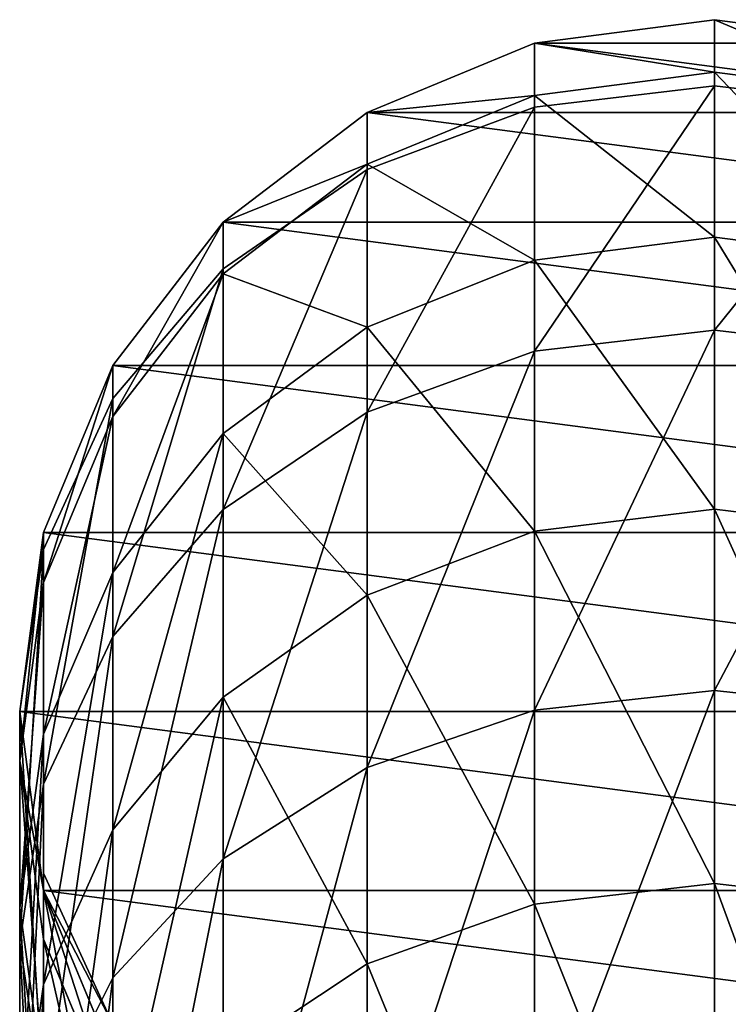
# Model space of a CAD drawing. Header units: inches. Extents: x 15 to 546804, y -66 to 267312.
# Tile 369 of 478: x 440316.26 to 440324.42, y 129525.76 to 129537.1. Entities that reach past the tile are written whole.
import ezdxf

# ---------------------------------------------------------------- set-up
doc = ezdxf.new("R2010")
doc.units = ezdxf.units.IN
doc.header["$MEASUREMENT"] = 0

# ---------------------------------------------------------------- blocks, each defined once
blk = doc.blocks.new('Group_771')
for p, q in [((693.585, 8.248, 856), (685.686, 2.911, 856)), ((31.444, 3.07, 858.928), (23.807, 8.054, 858.928)), ((694.076, 7.617, 854.071), (686.089, 2.221, 854.071)), ((694.243, 7.401, 852), (686.227, 1.985, 852)), ((683.236, 7.111, 859.727), (675.278, 3.146, 859.727)), ((30.673, 1.698, 857.657), (22.862, 6.795, 857.657)), ((41.08, 2.663, 860), (33.306, 6.381, 860)), ((30.081, 0.646, 856), (22.137, 5.83, 856)), ((684.209, 5.443, 858.928), (676.023, 1.365, 858.928)), ((29.709, -0.016, 854.071), (21.681, 5.223, 854.071)), ((29.582, -0.242, 852), (21.525, 5.016, 852)), ((674.478, 5.058, 860), (666.325, 2.264, 860)), ((675.278, 3.146, 859.727), (674.478, 5.058, 860)), ((31.444, 3.07, 858.928), (32.342, 4.667, 859.727)), ((40.35, 0.837, 859.727), (32.342, 4.667, 859.727)), ((41.08, 2.663, 860), (41.81, 4.489, 859.727)), ((49.276, 2.063, 859.727), (41.81, 4.489, 859.727)), ((657.603, 2.623, 859.727), (657.349, 4.537, 858.928)), ((665.784, 4.265, 859.727), (657.603, 2.623, 859.727)), ((666.325, 2.264, 860), (665.784, 4.265, 859.727)), ((49.276, 3.986, 858.928), (49.276, 2.063, 859.727)), ((649.14, 2.063, 859.727), (649.013, 3.986, 858.928)), ((649.276, 3.986, 858.928), (649.276, 2.063, 859.727)), ((685.045, 4.01, 857.657), (676.662, -0.165, 857.657)), ((685.686, 2.911, 856), (685.045, 4.01, 857.657)), ((49.883, 1.866, 859.727), (50.448, 3.605, 858.928)), ((30.673, 1.698, 857.657), (31.444, 3.07, 858.928)), ((39.67, -0.865, 858.928), (31.444, 3.07, 858.928)), ((675.278, 3.146, 859.727), (666.866, 0.264, 859.727)), ((676.023, 1.365, 858.928), (675.278, 3.146, 859.727)), ((685.686, 2.911, 856), (677.153, -1.339, 856)), ((686.089, 2.221, 854.071), (685.686, 2.911, 856)), ((40.35, 0.837, 859.727), (41.08, 2.663, 860)), ((49.276, 0, 860), (41.08, 2.663, 860)), ((657.603, 2.623, 859.727), (649.276, 2.063, 859.727)), ((657.876, 0.569, 860), (657.603, 2.623, 859.727)), ((666.325, 2.264, 860), (657.876, 0.569, 860)), ((666.866, 0.264, 859.727), (666.325, 2.264, 860)), ((686.089, 2.221, 854.071), (677.462, -2.077, 854.071)), ((686.227, 1.985, 852), (686.089, 2.221, 854.071)), ((686.089, 2.221, 849.929), (686.227, 1.985, 852)), ((49.276, 2.063, 859.727), (49.276, 0, 860)), ((649.14, 2.063, 859.727), (49.276, 2.063, 859.727)), ((49.883, 1.866, 859.727), (49.276, 2.063, 859.727)), ((649.276, 0, 860), (649.14, 2.063, 859.727)), ((649.276, 2.063, 859.727), (649.14, 2.063, 859.727)), ((649.276, 2.063, 859.727), (649.276, 0, 860)), ((686.227, 1.985, 852), (677.567, -2.329, 852)), ((30.081, 0.646, 856), (30.673, 1.698, 857.657)), ((39.087, -2.326, 857.657), (30.673, 1.698, 857.657)), ((676.023, 1.365, 858.928), (667.37, -1.6, 858.928)), ((676.662, -0.165, 857.657), (676.023, 1.365, 858.928)), ((39.67, -0.865, 858.928), (40.35, 0.837, 859.727)), ((48.67, -1.866, 859.727), (40.35, 0.837, 859.727)), ((29.709, -0.016, 854.071), (30.081, 0.646, 856)), ((38.639, -3.448, 856), (30.081, 0.646, 856)), ((657.876, 0.569, 860), (649.276, 0, 860)), ((658.149, -1.486, 859.727), (657.876, 0.569, 860)), ((666.866, 0.264, 859.727), (658.149, -1.486, 859.727)), ((667.37, -1.6, 858.928), (666.866, 0.264, 859.727)), ((48.67, -1.866, 859.727), (49.276, 0, 860)), ((49.276, 0, 852), (649.276, 0, 852)), ((649.276, 0, 860), (49.276, 0, 860)), ((49.276, 0, 860), (49.276, -2.063, 859.727)), ((649.413, -2.063, 859.727), (649.276, 0, 860)), ((649.276, 0, 860), (649.276, -2.063, 859.727)), ((29.582, -0.242, 852), (29.709, -0.016, 854.071)), ((29.709, -0.016, 849.929), (29.582, -0.242, 852)), ((38.357, -4.153, 854.071), (29.709, -0.016, 854.071)), ((676.662, -0.165, 857.657), (667.803, -3.201, 857.657)), ((677.153, -1.339, 856), (676.662, -0.165, 857.657)), ((38.261, -4.393, 852), (29.582, -0.242, 852)), ((39.087, -2.326, 857.657), (39.67, -0.865, 858.928)), ((48.105, -3.605, 858.928), (39.67, -0.865, 858.928)), ((677.153, -1.339, 856), (668.135, -4.429, 856)), ((677.462, -2.077, 854.071), (677.153, -1.339, 856)), ((658.149, -1.486, 859.727), (649.413, -2.063, 859.727)), ((658.403, -3.4, 858.928), (658.149, -1.486, 859.727)), ((667.37, -1.6, 858.928), (658.403, -3.4, 858.928)), ((667.803, -3.201, 857.657), (667.37, -1.6, 858.928)), ((48.105, -3.605, 858.928), (48.67, -1.866, 859.727)), ((649.276, -2.063, 859.727), (49.276, -2.063, 859.727)), ((49.276, -2.063, 859.727), (49.276, -3.986, 858.928)), ((649.276, -2.063, 859.727), (649.276, -3.986, 858.928)), ((649.54, -3.986, 858.928), (649.413, -2.063, 859.727)), ((677.462, -2.077, 854.071), (668.344, -5.201, 854.071)), ((677.567, -2.329, 852), (677.462, -2.077, 854.071)), ((677.462, -2.077, 849.929), (677.567, -2.329, 852)), ((38.639, -3.448, 856), (39.087, -2.326, 857.657)), ((47.62, -5.099, 857.657), (39.087, -2.326, 857.657)), ((677.567, -2.329, 852), (668.415, -5.465, 852)), ((667.803, -3.201, 857.657), (658.621, -5.044, 857.657)), ((668.135, -4.429, 856), (667.803, -3.201, 857.657)), ((658.403, -3.4, 858.928), (649.54, -3.986, 858.928)), ((658.621, -5.044, 857.657), (658.403, -3.4, 858.928)), ((38.357, -4.153, 854.071), (38.639, -3.448, 856)), ((47.248, -6.245, 856), (38.639, -3.448, 856)), ((47.62, -5.099, 857.657), (48.105, -3.605, 858.928)), ((649.276, -3.986, 858.928), (49.276, -3.986, 858.928)), ((49.276, -3.986, 858.928), (49.276, -5.637, 857.657)), ((649.276, -3.986, 858.928), (649.276, -5.637, 857.657)), ((649.649, -5.637, 857.657), (649.54, -3.986, 858.928)), ((38.261, -4.393, 852), (38.357, -4.153, 854.071)), ((38.357, -4.153, 849.929), (38.261, -4.393, 852)), ((47.014, -6.965, 854.071), (38.357, -4.153, 854.071)), ((46.934, -7.211, 852), (38.261, -4.393, 852)), ((668.135, -4.429, 856), (658.789, -6.305, 856)), ((668.344, -5.201, 854.071), (668.135, -4.429, 856)), ((47.248, -6.245, 856), (47.62, -5.099, 857.657)), ((658.621, -5.044, 857.657), (649.649, -5.637, 857.657)), ((658.789, -6.305, 856), (658.621, -5.044, 857.657)), ((668.344, -5.201, 854.071), (658.894, -7.098, 854.071)), ((668.415, -5.465, 852), (668.344, -5.201, 854.071)), ((668.344, -5.201, 849.929), (668.415, -5.465, 852)), ((668.415, -5.465, 852), (658.93, -7.368, 852)), ((649.276, -5.637, 857.657), (49.276, -5.637, 857.657)), ((49.276, -5.637, 857.657), (49.276, -6.904, 856)), ((649.276, -5.637, 857.657), (649.276, -6.904, 856)), ((649.733, -6.904, 856), (649.649, -5.637, 857.657)), ((47.014, -6.965, 854.071), (47.248, -6.245, 856)), ((658.789, -6.305, 856), (649.733, -6.904, 856)), ((658.894, -7.098, 854.071), (658.789, -6.305, 856)), ((649.276, -6.904, 856), (49.276, -6.904, 856)), ((49.276, -6.904, 856), (49.276, -7.7, 854.071)), ((649.276, -6.904, 856), (649.276, -7.7, 854.071)), ((649.786, -7.7, 854.071), (649.733, -6.904, 856)), ((47.014, -6.965, 849.929), (46.934, -7.211, 852)), ((46.934, -7.211, 852), (47.014, -6.965, 854.071)), ((658.894, -7.098, 854.071), (649.786, -7.7, 854.071)), ((658.93, -7.368, 852), (658.894, -7.098, 854.071)), ((658.894, -7.098, 849.929), (658.93, -7.368, 852)), ((658.93, -7.368, 852), (649.804, -7.972, 852)), ((49.276, -7.972, 852), (49.276, -7.7, 849.929)), ((649.276, -7.7, 854.071), (49.276, -7.7, 854.071)), ((49.276, -7.7, 854.071), (49.276, -7.972, 852)), ((649.276, -7.7, 854.071), (649.276, -7.972, 852)), ((649.276, -7.972, 852), (649.276, -7.7, 849.929)), ((649.804, -7.972, 852), (649.786, -7.7, 854.071)), ((649.786, -7.7, 849.929), (649.804, -7.972, 852)), ((649.276, -7.972, 852), (49.276, -7.972, 852))]:
    blk.add_line(p, q)
for centre, start, end in [((65.314, 63.315, 852), 165, 255.78566), ((649.276, 65.315, 852), 270, 0.78566)]:
    blk.add_arc(centre, 65.315, start, end)
mesh = blk.add_polyface()
corners = [(24.907, 9.519, 859.727), (31.444, 3.07, 858.928), (23.807, 8.054, 858.928), (32.342, 4.667, 859.727)]
mesh.append_faces([[corners[k] for k in face] for face in [(0, 1, 2), (1, 0, 3)]], dxfattribs={"vtx0": -1})
mesh = blk.add_polyface()
corners = [(685.045, 4.01, 857.657), (693.585, 8.248, 856), (685.686, 2.911, 856), (692.805, 9.253, 857.657)]
mesh.append_faces([[corners[k] for k in face] for face in [(0, 1, 2), (1, 0, 3)]], dxfattribs={"vtx0": -1})
mesh = blk.add_polyface()
corners = [(682.192, 8.9, 860), (675.278, 3.146, 859.727), (674.478, 5.058, 860), (683.236, 7.111, 859.727)]
mesh.append_faces([[corners[k] for k in face] for face in [(0, 1, 2), (1, 0, 3)]], dxfattribs={"vtx0": -1})
mesh = blk.add_polyface()
corners = [(685.686, 2.911, 856), (694.076, 7.617, 854.071), (686.089, 2.221, 854.071), (693.585, 8.248, 856)]
mesh.append_faces([[corners[k] for k in face] for face in [(0, 1, 2), (1, 0, 3)]], dxfattribs={"vtx0": -1})
mesh = blk.add_polyface()
corners = [(34.269, 8.096, 859.727), (41.08, 2.663, 860), (33.306, 6.381, 860), (41.81, 4.489, 859.727)]
mesh.append_faces([[corners[k] for k in face] for face in [(0, 1, 2), (1, 0, 3)]], dxfattribs={"vtx0": -1})
mesh = blk.add_polyface()
corners = [(23.807, 8.054, 858.928), (30.673, 1.698, 857.657), (22.862, 6.795, 857.657), (31.444, 3.07, 858.928)]
mesh.append_faces([[corners[k] for k in face] for face in [(0, 1, 2), (1, 0, 3)]], dxfattribs={"vtx0": -1})
mesh = blk.add_polyface()
corners = [(649.276, -7.7, 849.929), (649.276, -7.7, 854.071), (649.276, -7.972, 852), (649.276, -6.904, 848), (649.276, -6.904, 856), (649.276, -5.637, 846.343), (649.276, -5.637, 857.657), (649.276, -3.986, 845.072), (649.276, -3.986, 858.928), (649.276, -2.063, 844.273), (649.276, -2.063, 859.727), (649.276, 0, 844), (649.276, 0, 860), (649.276, 2.063, 844.273), (649.276, 2.063, 859.727), (649.276, 3.986, 845.072), (649.276, 3.986, 858.928), (649.276, 5.637, 846.343), (649.276, 5.637, 857.657), (649.276, 6.904, 848), (649.276, 6.904, 856), (649.276, 7.7, 849.929), (649.276, 7.7, 854.071), (649.276, 7.972, 852)]
mesh.append_faces([[corners[k] for k in face] for face in [(0, 1, 2), (22, 21, 23)]], dxfattribs={"vtx0": -1})
mesh.append_faces([[corners[k] for k in face] for face in [(1, 3, 4), (4, 5, 6), (6, 7, 8), (8, 9, 10), (10, 11, 12), (12, 13, 14), (14, 15, 16), (16, 17, 18), (18, 19, 20), (20, 21, 22)]], dxfattribs={"vtx0": -1, "vtx1": -1})
mesh.append_faces([[corners[k] for k in face] for face in [(1, 0, 3), (4, 3, 5), (6, 5, 7), (8, 7, 9), (10, 9, 11), (12, 11, 13), (14, 13, 15), (16, 15, 17), (18, 17, 19), (20, 19, 21)]], dxfattribs={"vtx0": -1, "vtx2": -1})
mesh = blk.add_polyface()
corners = [(686.089, 2.221, 854.071), (694.243, 7.401, 852), (686.227, 1.985, 852), (694.076, 7.617, 854.071)]
mesh.append_faces([[corners[k] for k in face] for face in [(0, 1, 2), (1, 0, 3)]], dxfattribs={"vtx0": -1})
mesh = blk.add_polyface()
corners = [(686.227, 1.985, 852), (694.076, 7.617, 849.929), (686.089, 2.221, 849.929), (694.243, 7.401, 852)]
mesh.append_faces([[corners[k] for k in face] for face in [(0, 1, 2), (1, 0, 3)]], dxfattribs={"vtx0": -1})
mesh = blk.add_polyface()
corners = [(683.236, 7.111, 859.727), (676.023, 1.365, 858.928), (675.278, 3.146, 859.727), (684.209, 5.443, 858.928)]
mesh.append_faces([[corners[k] for k in face] for face in [(0, 1, 2), (1, 0, 3)]], dxfattribs={"vtx0": -1})
mesh = blk.add_polyface()
corners = [(673.678, 6.97, 859.727), (666.325, 2.264, 860), (665.784, 4.265, 859.727), (674.478, 5.058, 860)]
mesh.append_faces([[corners[k] for k in face] for face in [(0, 1, 2), (1, 0, 3)]], dxfattribs={"vtx0": -1})
mesh = blk.add_polyface()
corners = [(22.862, 6.795, 857.657), (30.081, 0.646, 856), (22.137, 5.83, 856), (30.673, 1.698, 857.657)]
mesh.append_faces([[corners[k] for k in face] for face in [(0, 1, 2), (1, 0, 3)]], dxfattribs={"vtx0": -1})
mesh = blk.add_polyface()
corners = [(33.306, 6.381, 860), (40.35, 0.837, 859.727), (32.342, 4.667, 859.727), (41.08, 2.663, 860)]
mesh.append_faces([[corners[k] for k in face] for face in [(0, 1, 2), (1, 0, 3)]], dxfattribs={"vtx0": -1})
mesh = blk.add_polyface()
corners = [(42.49, 6.191, 858.928), (49.276, 2.063, 859.727), (41.81, 4.489, 859.727), (49.276, 3.986, 858.928)]
mesh.append_faces([[corners[k] for k in face] for face in [(0, 1, 2), (1, 0, 3)]], dxfattribs={"vtx0": -1})
mesh = blk.add_polyface()
corners = [(665.28, 6.129, 858.928), (657.603, 2.623, 859.727), (657.349, 4.537, 858.928), (665.784, 4.265, 859.727)]
mesh.append_faces([[corners[k] for k in face] for face in [(0, 1, 2), (1, 0, 3)]], dxfattribs={"vtx0": -1})
mesh = blk.add_polyface()
corners = [(22.137, 5.83, 856), (29.709, -0.016, 854.071), (21.681, 5.223, 854.071), (30.081, 0.646, 856)]
mesh.append_faces([[corners[k] for k in face] for face in [(0, 1, 2), (1, 0, 3)]], dxfattribs={"vtx0": -1})
mesh = blk.add_polyface()
corners = [(684.209, 5.443, 858.928), (676.662, -0.165, 857.657), (676.023, 1.365, 858.928), (685.045, 4.01, 857.657)]
mesh.append_faces([[corners[k] for k in face] for face in [(0, 1, 2), (1, 0, 3)]], dxfattribs={"vtx0": -1})
mesh = blk.add_polyface()
corners = [(21.681, 5.223, 854.071), (29.582, -0.242, 852), (21.525, 5.016, 852), (29.709, -0.016, 854.071)]
mesh.append_faces([[corners[k] for k in face] for face in [(0, 1, 2), (1, 0, 3)]], dxfattribs={"vtx0": -1})
mesh = blk.add_polyface()
corners = [(21.525, 5.016, 852), (29.709, -0.016, 849.929), (21.681, 5.223, 849.929), (29.582, -0.242, 852)]
mesh.append_faces([[corners[k] for k in face] for face in [(0, 1, 2), (1, 0, 3)]], dxfattribs={"vtx0": -1})
mesh = blk.add_polyface()
corners = [(674.478, 5.058, 860), (666.866, 0.264, 859.727), (666.325, 2.264, 860), (675.278, 3.146, 859.727)]
mesh.append_faces([[corners[k] for k in face] for face in [(0, 1, 2), (1, 0, 3)]], dxfattribs={"vtx0": -1})
mesh = blk.add_polyface()
corners = [(32.342, 4.667, 859.727), (39.67, -0.865, 858.928), (31.444, 3.07, 858.928), (40.35, 0.837, 859.727)]
mesh.append_faces([[corners[k] for k in face] for face in [(0, 1, 2), (1, 0, 3)]], dxfattribs={"vtx0": -1})
mesh = blk.add_polyface()
corners = [(41.81, 4.489, 859.727), (49.276, 0, 860), (41.08, 2.663, 860), (49.276, 2.063, 859.727)]
mesh.append_faces([[corners[k] for k in face] for face in [(0, 1, 2), (1, 0, 3)]], dxfattribs={"vtx0": -1})
mesh = blk.add_polyface()
corners = [(657.349, 4.537, 858.928), (649.276, 2.063, 859.727), (649.276, 3.986, 858.928), (657.603, 2.623, 859.727)]
mesh.append_faces([[corners[k] for k in face] for face in [(0, 1, 2), (1, 0, 3)]], dxfattribs={"vtx0": -1})
mesh = blk.add_polyface()
corners = [(665.784, 4.265, 859.727), (657.876, 0.569, 860), (657.603, 2.623, 859.727), (666.325, 2.264, 860)]
mesh.append_faces([[corners[k] for k in face] for face in [(0, 1, 2), (1, 0, 3)]], dxfattribs={"vtx0": -1})
mesh = blk.add_polyface()
corners = [(649.14, 2.063, 859.727), (49.276, 3.986, 858.928), (49.276, 2.063, 859.727), (649.013, 3.986, 858.928)]
mesh.append_faces([[corners[k] for k in face] for face in [(0, 1, 2), (1, 0, 3)]], dxfattribs={"vtx0": -1})
mesh = blk.add_polyface()
corners = [(50.448, 3.605, 858.928), (49.276, 2.063, 859.727), (49.276, 3.986, 858.928), (49.883, 1.866, 859.727)]
mesh.append_faces([[corners[k] for k in face] for face in [(0, 1, 2), (1, 0, 3)]], dxfattribs={"vtx0": -1})
mesh = blk.add_polyface()
corners = [(676.662, -0.165, 857.657), (685.686, 2.911, 856), (677.153, -1.339, 856), (685.045, 4.01, 857.657)]
mesh.append_faces([[corners[k] for k in face] for face in [(0, 1, 2), (1, 0, 3)]], dxfattribs={"vtx0": -1})
mesh = blk.add_polyface()
corners = [(31.444, 3.07, 858.928), (39.087, -2.326, 857.657), (30.673, 1.698, 857.657), (39.67, -0.865, 858.928)]
mesh.append_faces([[corners[k] for k in face] for face in [(0, 1, 2), (1, 0, 3)]], dxfattribs={"vtx0": -1})
mesh = blk.add_polyface()
corners = [(675.278, 3.146, 859.727), (667.37, -1.6, 858.928), (666.866, 0.264, 859.727), (676.023, 1.365, 858.928)]
mesh.append_faces([[corners[k] for k in face] for face in [(0, 1, 2), (1, 0, 3)]], dxfattribs={"vtx0": -1})
mesh = blk.add_polyface()
corners = [(677.153, -1.339, 856), (686.089, 2.221, 854.071), (677.462, -2.077, 854.071), (685.686, 2.911, 856)]
mesh.append_faces([[corners[k] for k in face] for face in [(0, 1, 2), (1, 0, 3)]], dxfattribs={"vtx0": -1})
mesh = blk.add_polyface()
corners = [(41.08, 2.663, 860), (48.67, -1.866, 859.727), (40.35, 0.837, 859.727), (49.276, 0, 860)]
mesh.append_faces([[corners[k] for k in face] for face in [(0, 1, 2), (1, 0, 3)]], dxfattribs={"vtx0": -1})
mesh = blk.add_polyface()
corners = [(649.276, 2.063, 859.727), (657.876, 0.569, 860), (649.276, 0, 860), (657.603, 2.623, 859.727)]
mesh.append_faces([[corners[k] for k in face] for face in [(0, 1, 2), (1, 0, 3)]], dxfattribs={"vtx0": -1})
mesh = blk.add_polyface()
corners = [(666.325, 2.264, 860), (658.149, -1.486, 859.727), (657.876, 0.569, 860), (666.866, 0.264, 859.727)]
mesh.append_faces([[corners[k] for k in face] for face in [(0, 1, 2), (1, 0, 3)]], dxfattribs={"vtx0": -1})
mesh = blk.add_polyface()
corners = [(677.462, -2.077, 854.071), (686.227, 1.985, 852), (677.567, -2.329, 852), (686.089, 2.221, 854.071)]
mesh.append_faces([[corners[k] for k in face] for face in [(0, 1, 2), (1, 0, 3)]], dxfattribs={"vtx0": -1})
mesh = blk.add_polyface()
corners = [(677.567, -2.329, 852), (686.089, 2.221, 849.929), (677.462, -2.077, 849.929), (686.227, 1.985, 852)]
mesh.append_faces([[corners[k] for k in face] for face in [(0, 1, 2), (1, 0, 3)]], dxfattribs={"vtx0": -1})
mesh = blk.add_polyface()
corners = [(649.276, 0, 860), (49.276, 2.063, 859.727), (49.276, 0, 860), (649.14, 2.063, 859.727)]
mesh.append_faces([[corners[k] for k in face] for face in [(0, 1, 2), (1, 0, 3)]], dxfattribs={"vtx0": -1})
mesh = blk.add_polyface()
corners = [(30.673, 1.698, 857.657), (38.639, -3.448, 856), (30.081, 0.646, 856), (39.087, -2.326, 857.657)]
mesh.append_faces([[corners[k] for k in face] for face in [(0, 1, 2), (1, 0, 3)]], dxfattribs={"vtx0": -1})
mesh = blk.add_polyface()
corners = [(676.023, 1.365, 858.928), (667.803, -3.201, 857.657), (667.37, -1.6, 858.928), (676.662, -0.165, 857.657)]
mesh.append_faces([[corners[k] for k in face] for face in [(0, 1, 2), (1, 0, 3)]], dxfattribs={"vtx0": -1})
mesh = blk.add_polyface()
corners = [(40.35, 0.837, 859.727), (48.105, -3.605, 858.928), (39.67, -0.865, 858.928), (48.67, -1.866, 859.727)]
mesh.append_faces([[corners[k] for k in face] for face in [(0, 1, 2), (1, 0, 3)]], dxfattribs={"vtx0": -1})
mesh = blk.add_polyface()
corners = [(30.081, 0.646, 856), (38.357, -4.153, 854.071), (29.709, -0.016, 854.071), (38.639, -3.448, 856)]
mesh.append_faces([[corners[k] for k in face] for face in [(0, 1, 2), (1, 0, 3)]], dxfattribs={"vtx0": -1})
mesh = blk.add_polyface()
corners = [(657.876, 0.569, 860), (649.413, -2.063, 859.727), (649.276, 0, 860), (658.149, -1.486, 859.727)]
mesh.append_faces([[corners[k] for k in face] for face in [(0, 1, 2), (1, 0, 3)]], dxfattribs={"vtx0": -1})
mesh = blk.add_polyface()
corners = [(666.866, 0.264, 859.727), (658.403, -3.4, 858.928), (658.149, -1.486, 859.727), (667.37, -1.6, 858.928)]
mesh.append_faces([[corners[k] for k in face] for face in [(0, 1, 2), (1, 0, 3)]], dxfattribs={"vtx0": -1})
mesh = blk.add_polyface()
corners = [(649.276, -2.063, 859.727), (49.276, 0, 860), (49.276, -2.063, 859.727), (649.276, 0, 860)]
mesh.append_faces([[corners[k] for k in face] for face in [(0, 1, 2), (1, 0, 3)]], dxfattribs={"vtx0": -1})
mesh = blk.add_polyface()
corners = [(29.709, -0.016, 854.071), (38.261, -4.393, 852), (29.582, -0.242, 852), (38.357, -4.153, 854.071)]
mesh.append_faces([[corners[k] for k in face] for face in [(0, 1, 2), (1, 0, 3)]], dxfattribs={"vtx0": -1})
mesh = blk.add_polyface()
corners = [(29.582, -0.242, 852), (38.357, -4.153, 849.929), (29.709, -0.016, 849.929), (38.261, -4.393, 852)]
mesh.append_faces([[corners[k] for k in face] for face in [(0, 1, 2), (1, 0, 3)]], dxfattribs={"vtx0": -1})
mesh = blk.add_polyface()
corners = [(667.803, -3.201, 857.657), (677.153, -1.339, 856), (668.135, -4.429, 856), (676.662, -0.165, 857.657)]
mesh.append_faces([[corners[k] for k in face] for face in [(0, 1, 2), (1, 0, 3)]], dxfattribs={"vtx0": -1})
mesh = blk.add_polyface()
corners = [(39.67, -0.865, 858.928), (47.62, -5.099, 857.657), (39.087, -2.326, 857.657), (48.105, -3.605, 858.928)]
mesh.append_faces([[corners[k] for k in face] for face in [(0, 1, 2), (1, 0, 3)]], dxfattribs={"vtx0": -1})
mesh = blk.add_polyface()
corners = [(668.135, -4.429, 856), (677.462, -2.077, 854.071), (668.344, -5.201, 854.071), (677.153, -1.339, 856)]
mesh.append_faces([[corners[k] for k in face] for face in [(0, 1, 2), (1, 0, 3)]], dxfattribs={"vtx0": -1})
mesh = blk.add_polyface()
corners = [(658.149, -1.486, 859.727), (649.54, -3.986, 858.928), (649.413, -2.063, 859.727), (658.403, -3.4, 858.928)]
mesh.append_faces([[corners[k] for k in face] for face in [(0, 1, 2), (1, 0, 3)]], dxfattribs={"vtx0": -1})
mesh = blk.add_polyface()
corners = [(667.37, -1.6, 858.928), (658.621, -5.044, 857.657), (658.403, -3.4, 858.928), (667.803, -3.201, 857.657)]
mesh.append_faces([[corners[k] for k in face] for face in [(0, 1, 2), (1, 0, 3)]], dxfattribs={"vtx0": -1})
mesh = blk.add_polyface()
corners = [(649.276, -3.986, 858.928), (49.276, -2.063, 859.727), (49.276, -3.986, 858.928), (649.276, -2.063, 859.727)]
mesh.append_faces([[corners[k] for k in face] for face in [(0, 1, 2), (1, 0, 3)]], dxfattribs={"vtx0": -1})
mesh = blk.add_polyface()
corners = [(668.344, -5.201, 854.071), (677.567, -2.329, 852), (668.415, -5.465, 852), (677.462, -2.077, 854.071)]
mesh.append_faces([[corners[k] for k in face] for face in [(0, 1, 2), (1, 0, 3)]], dxfattribs={"vtx0": -1})
mesh = blk.add_polyface()
corners = [(668.415, -5.465, 852), (677.462, -2.077, 849.929), (668.344, -5.201, 849.929), (677.567, -2.329, 852)]
mesh.append_faces([[corners[k] for k in face] for face in [(0, 1, 2), (1, 0, 3)]], dxfattribs={"vtx0": -1})
mesh = blk.add_polyface()
corners = [(39.087, -2.326, 857.657), (47.248, -6.245, 856), (38.639, -3.448, 856), (47.62, -5.099, 857.657)]
mesh.append_faces([[corners[k] for k in face] for face in [(0, 1, 2), (1, 0, 3)]], dxfattribs={"vtx0": -1})
mesh = blk.add_polyface()
corners = [(658.621, -5.044, 857.657), (668.135, -4.429, 856), (658.789, -6.305, 856), (667.803, -3.201, 857.657)]
mesh.append_faces([[corners[k] for k in face] for face in [(0, 1, 2), (1, 0, 3)]], dxfattribs={"vtx0": -1})
mesh = blk.add_polyface()
corners = [(658.403, -3.4, 858.928), (649.649, -5.637, 857.657), (649.54, -3.986, 858.928), (658.621, -5.044, 857.657)]
mesh.append_faces([[corners[k] for k in face] for face in [(0, 1, 2), (1, 0, 3)]], dxfattribs={"vtx0": -1})
mesh = blk.add_polyface()
corners = [(38.639, -3.448, 856), (47.014, -6.965, 854.071), (38.357, -4.153, 854.071), (47.248, -6.245, 856)]
mesh.append_faces([[corners[k] for k in face] for face in [(0, 1, 2), (1, 0, 3)]], dxfattribs={"vtx0": -1})
mesh = blk.add_polyface()
corners = [(649.276, -5.637, 857.657), (49.276, -3.986, 858.928), (49.276, -5.637, 857.657), (649.276, -3.986, 858.928)]
mesh.append_faces([[corners[k] for k in face] for face in [(0, 1, 2), (1, 0, 3)]], dxfattribs={"vtx0": -1})
mesh = blk.add_polyface()
corners = [(38.357, -4.153, 854.071), (46.934, -7.211, 852), (38.261, -4.393, 852), (47.014, -6.965, 854.071)]
mesh.append_faces([[corners[k] for k in face] for face in [(0, 1, 2), (1, 0, 3)]], dxfattribs={"vtx0": -1})
mesh = blk.add_polyface()
corners = [(38.261, -4.393, 852), (47.014, -6.965, 849.929), (38.357, -4.153, 849.929), (46.934, -7.211, 852)]
mesh.append_faces([[corners[k] for k in face] for face in [(0, 1, 2), (1, 0, 3)]], dxfattribs={"vtx0": -1})
mesh = blk.add_polyface()
corners = [(658.789, -6.305, 856), (668.344, -5.201, 854.071), (658.894, -7.098, 854.071), (668.135, -4.429, 856)]
mesh.append_faces([[corners[k] for k in face] for face in [(0, 1, 2), (1, 0, 3)]], dxfattribs={"vtx0": -1})
mesh = blk.add_polyface()
corners = [(649.649, -5.637, 857.657), (658.789, -6.305, 856), (649.733, -6.904, 856), (658.621, -5.044, 857.657)]
mesh.append_faces([[corners[k] for k in face] for face in [(0, 1, 2), (1, 0, 3)]], dxfattribs={"vtx0": -1})
mesh = blk.add_polyface()
corners = [(658.894, -7.098, 854.071), (668.415, -5.465, 852), (658.93, -7.368, 852), (668.344, -5.201, 854.071)]
mesh.append_faces([[corners[k] for k in face] for face in [(0, 1, 2), (1, 0, 3)]], dxfattribs={"vtx0": -1})
mesh = blk.add_polyface()
corners = [(658.93, -7.368, 852), (668.344, -5.201, 849.929), (658.894, -7.098, 849.929), (668.415, -5.465, 852)]
mesh.append_faces([[corners[k] for k in face] for face in [(0, 1, 2), (1, 0, 3)]], dxfattribs={"vtx0": -1})
mesh = blk.add_polyface()
corners = [(649.276, -5.637, 857.657), (49.276, -6.904, 856), (649.276, -6.904, 856), (49.276, -5.637, 857.657)]
mesh.append_faces([[corners[k] for k in face] for face in [(0, 1, 2), (1, 0, 3)]], dxfattribs={"vtx0": -1})
mesh = blk.add_polyface()
corners = [(649.733, -6.904, 856), (658.894, -7.098, 854.071), (649.786, -7.7, 854.071), (658.789, -6.305, 856)]
mesh.append_faces([[corners[k] for k in face] for face in [(0, 1, 2), (1, 0, 3)]], dxfattribs={"vtx0": -1})
mesh = blk.add_polyface()
corners = [(649.276, -6.904, 856), (49.276, -7.7, 854.071), (649.276, -7.7, 854.071), (49.276, -6.904, 856)]
mesh.append_faces([[corners[k] for k in face] for face in [(0, 1, 2), (1, 0, 3)]], dxfattribs={"vtx0": -1})
mesh = blk.add_polyface()
corners = [(649.786, -7.7, 854.071), (658.93, -7.368, 852), (649.804, -7.972, 852), (658.894, -7.098, 854.071)]
mesh.append_faces([[corners[k] for k in face] for face in [(0, 1, 2), (1, 0, 3)]], dxfattribs={"vtx0": -1})
mesh = blk.add_polyface()
corners = [(649.804, -7.972, 852), (658.894, -7.098, 849.929), (649.786, -7.7, 849.929), (658.93, -7.368, 852)]
mesh.append_faces([[corners[k] for k in face] for face in [(0, 1, 2), (1, 0, 3)]], dxfattribs={"vtx0": -1})
mesh = blk.add_polyface()
corners = [(649.276, -7.972, 852), (49.276, -7.7, 849.929), (649.276, -7.7, 849.929), (49.276, -7.972, 852)]
mesh.append_faces([[corners[k] for k in face] for face in [(0, 1, 2), (1, 0, 3)]], dxfattribs={"vtx0": -1})
mesh = blk.add_polyface()
corners = [(649.276, -7.7, 854.071), (49.276, -7.972, 852), (649.276, -7.972, 852), (49.276, -7.7, 854.071)]
mesh.append_faces([[corners[k] for k in face] for face in [(0, 1, 2), (1, 0, 3)]], dxfattribs={"vtx0": -1})

msp = doc.modelspace()

# ---------------------------------------------------------------- block references
at = {"color": 7, "extrusion": (-1, 1.27576e-07, -3.33067e-16), "xscale": -1, "rotation": 270.0000056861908}
msp.add_blockref('Group_771', (-129529.189, 939.878, -441176.247), dxfattribs=at)

doc.saveas('drawing.dxf')
